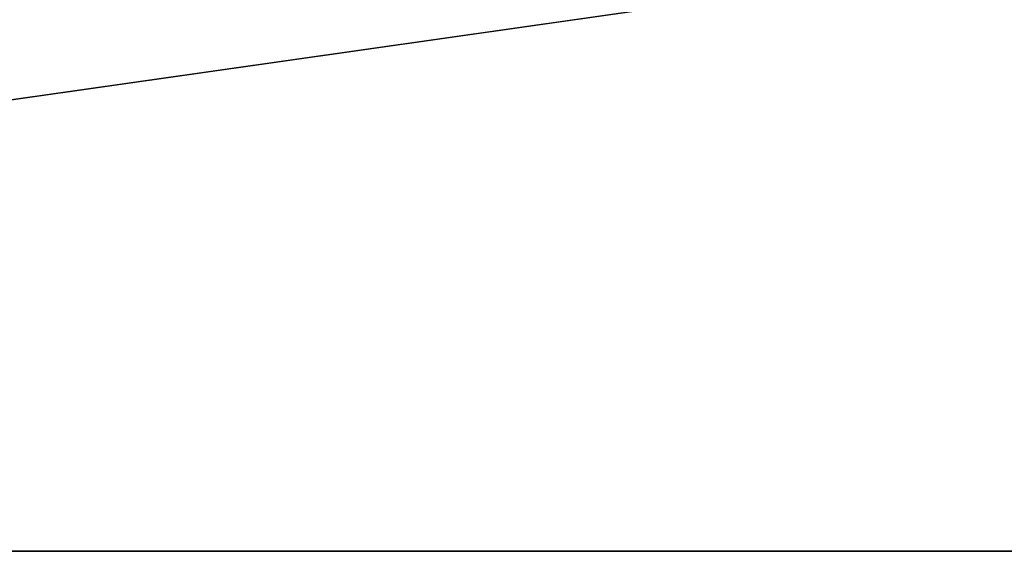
# Model space of a CAD drawing. Header units: millimetres. Extents: x -150 to 150, y -85 to 1149.
# Tile 367 of 656: x -65.84 to -65.099, y 1007.9 to 1008.3. Entities that reach past the tile are written whole.
import ezdxf

# ---------------------------------------------------------------- set-up
doc = ezdxf.new("R2010")
doc.units = ezdxf.units.MM
doc.header["$LTSCALE"] = 21.359881
doc.layers.add('9022', color=7, linetype='CONTINUOUS')
doc.layers.add('9025', color=7, linetype='CONTINUOUS')

msp = doc.modelspace()

# ---------------------------------------------------------------- linework, layer by layer
at = {"layer": '9022', "linetype": 'CONTINUOUS'}
for points in [[(-68.39935, 1007.9, 166.25244), (-57.6942, 1007.9, 161.3017), (-68.23326, 1007.9, 433.8322), (-68.39935, 1007.9, 166.25244)], [(-57.6942, 1007.9, 161.3017), (-46.58738, 1007.9, 157.18449), (-68.23326, 1007.9, 433.8322), (-57.6942, 1007.9, 161.3017)], [(-68.23326, 1007.9, 433.8322), (-46.58738, 1007.9, 157.18449), (-46.46939, 1007.9, 442.85394), (-68.23326, 1007.9, 433.8322)]]:
    msp.add_3dface(points, dxfattribs=at)
at = {"layer": '9025', "linetype": 'CONTINUOUS'}
for points in [[(-57.6942, 1007.9, 161.3017), (-68.39935, 1007.9, 166.25244), (-68.23326, 1009.4, 166.1678), (-57.6942, 1007.9, 161.3017)], [(-68.23326, 1007.9, 433.8322), (-57.6942, 1009.4, 438.6983), (-68.39935, 1009.4, 433.74756), (-68.23326, 1007.9, 433.8322)], [(-57.6942, 1007.9, 161.3017), (-68.23326, 1009.4, 166.1678), (-46.46939, 1009.4, 157.14606), (-57.6942, 1007.9, 161.3017)], [(-68.23326, 1007.9, 433.8322), (-46.46939, 1007.9, 442.85394), (-57.6942, 1009.4, 438.6983), (-68.23326, 1007.9, 433.8322)]]:
    msp.add_3dface(points, dxfattribs=at)

doc.saveas('drawing.dxf')
